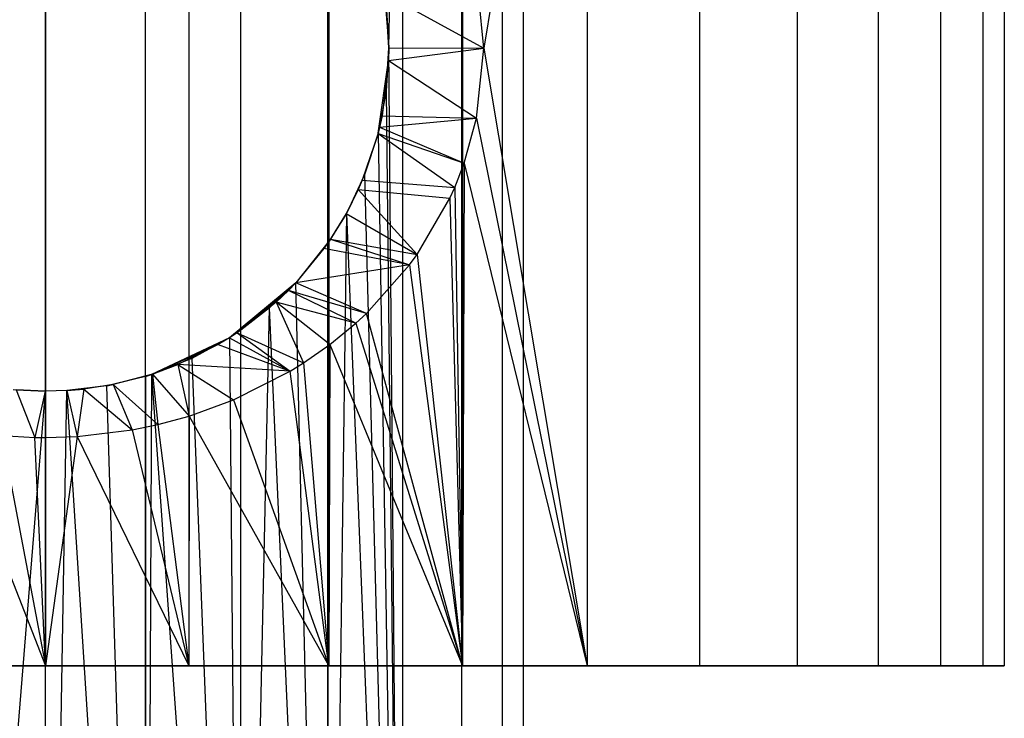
# Model space of a CAD drawing. Extents: x -91 to 91, y -91 to 262.
# Tile 359 of 480: x -0.19 to 6.98, y 33.57 to 38.66. Entities that reach past the tile are written whole.
import ezdxf

# ---------------------------------------------------------------- set-up
doc = ezdxf.new("R2010")
doc.units = 0
doc.header["$LTSCALE"] = 25.4
doc.layers.get('0').update_dxf_attribs({"linetype": 'CONTINUOUS'})

# ---------------------------------------------------------------- blocks, each defined once
blk = doc.blocks.new('ETE0_STL_1')
at = {"color": 0}
for p, q in [((0, 26.95, 16.5), (0, 44.45, 16.5)), ((0, 26.95, 16.5), (0, 44.45, 16.5)), ((0.7277, 26.95, 16.4235), (0.7277, 44.45, 16.4235)), ((0.7277, 26.95, 16.4235), (0.7277, 44.45, 16.4235)), ((1.4236, 26.95, 16.1974), (1.4236, 44.45, 16.1974)), ((1.4236, 26.95, 16.1974), (1.4236, 44.45, 16.1974)), ((2.0572, 26.95, 15.8316), (2.0572, 44.45, 15.8316)), ((2.0572, 26.95, 15.8316), (2.0572, 44.45, 15.8316)), ((2.5, 38.45, 10.5505), (2.601, 44.45, 10.658)), ((2.5, 38.45, 10.5505), (2.601, 44.45, 10.658)), ((2.601, 26.95, 10.658), (2.601, 44.45, 10.658)), ((2.601, 26.95, 15.342), (2.601, 44.45, 15.342)), ((2.601, 26.95, 10.658), (2.601, 44.45, 10.658)), ((2.601, 26.95, 15.342), (2.601, 44.45, 15.342)), ((3.0311, 26.95, 14.75), (3.0311, 44.45, 14.75)), ((3.0311, 26.95, 11.25), (3.0311, 44.45, 11.25)), ((3.0311, 26.95, 11.25), (3.0311, 44.45, 11.25)), ((3.0311, 26.95, 14.75), (3.0311, 44.45, 14.75)), ((3.3287, 26.95, 11.9184), (3.3287, 44.45, 11.9184)), ((3.3287, 26.95, 11.9184), (3.3287, 44.45, 11.9184)), ((3.3287, 26.95, 14.0816), (3.3287, 44.45, 14.0816)), ((3.3287, 26.95, 14.0816), (3.3287, 44.45, 14.0816)), ((3.4808, 26.95, 12.6342), (3.4808, 44.45, 12.6342)), ((3.4808, 26.95, 12.6342), (3.4808, 44.45, 12.6342)), ((3.4808, 26.95, 13.3658), (3.4808, 44.45, 13.3658)), ((3.4808, 26.95, 13.3658), (3.4808, 44.45, 13.3658)), ((0, 42.95, 20), (0, 33.95, 20)), ((0, 42.95, 20), (0, 33.95, 20)), ((1.0433, 42.95, 19.9218), (1.0433, 33.95, 19.9218)), ((1.0433, 42.95, 19.9218), (1.0433, 33.95, 19.9218)), ((2.0633, 42.95, 19.689), (2.0633, 33.95, 19.689)), ((2.0633, 42.95, 19.689), (2.0633, 33.95, 19.689)), ((3.0372, 42.95, 19.3068), (3.0372, 33.95, 19.3068)), ((3.0372, 42.95, 19.3068), (3.0372, 33.95, 19.3068)), ((3.9432, 42.95, 7.2163), (3.1917, 38.4495, 6.77)), ((3.9432, 42.95, 7.2163), (3.1917, 38.4495, 6.77)), ((3.9432, 42.95, 7.2163), (3.9432, 33.95, 7.2163)), ((3.9432, 42.95, 7.2163), (3.9432, 33.95, 7.2163)), ((3.9432, 42.95, 18.7837), (3.9432, 33.95, 18.7837)), ((3.9432, 42.95, 18.7837), (3.9432, 33.95, 18.7837)), ((4.7612, 42.95, 7.8686), (4.7612, 33.95, 7.8686)), ((4.7612, 42.95, 7.8686), (4.7612, 33.95, 7.8686)), ((4.7612, 42.95, 18.1314), (4.7612, 33.95, 18.1314)), ((4.7612, 42.95, 18.1314), (4.7612, 33.95, 18.1314)), ((5.4728, 42.95, 8.6356), (5.4728, 33.95, 8.6356)), ((5.4728, 42.95, 8.6356), (5.4728, 33.95, 8.6356)), ((5.4728, 42.95, 17.3644), (5.4728, 33.95, 17.3644)), ((5.4728, 42.95, 17.3644), (5.4728, 33.95, 17.3644)), ((6.0622, 42.95, 9.5), (6.0622, 33.95, 9.5)), ((6.0622, 42.95, 9.5), (6.0622, 33.95, 9.5)), ((6.0622, 42.95, 16.5), (6.0622, 33.95, 16.5)), ((6.0622, 42.95, 16.5), (6.0622, 33.95, 16.5)), ((6.5161, 42.95, 10.4426), (6.5161, 33.95, 10.4426)), ((6.5161, 42.95, 10.4426), (6.5161, 33.95, 10.4426)), ((6.5161, 42.95, 15.5574), (6.5161, 33.95, 15.5574)), ((6.5161, 42.95, 15.5574), (6.5161, 33.95, 15.5574)), ((6.8245, 42.95, 11.4424), (6.8245, 33.95, 11.4424)), ((6.8245, 42.95, 11.4424), (6.8245, 33.95, 11.4424)), ((6.8245, 42.95, 14.5576), (6.8245, 33.95, 14.5576)), ((6.8245, 42.95, 14.5576), (6.8245, 33.95, 14.5576)), ((6.9804, 42.95, 12.4769), (6.9804, 33.95, 12.4769)), ((6.9804, 42.95, 13.5231), (6.9804, 33.95, 13.5231)), ((6.9804, 42.95, 12.4769), (6.9804, 33.95, 12.4769)), ((6.9804, 42.95, 13.5231), (6.9804, 33.95, 13.5231)), ((3.1917, 38.4495, 6.77), (3.1427, 38.9452, 6.7451)), ((3.1917, 38.4495, 6.77), (3.1427, 38.9452, 6.7451)), ((2.4686, 38.8447, 7.4436), (3.1917, 38.4495, 6.77)), ((2.4686, 38.8447, 7.4436), (2.5, 38.4499, 7.4617)), ((2.4686, 38.8447, 7.4436), (2.5, 38.4499, 7.4617)), ((2.4686, 38.8447, 7.4436), (3.1917, 38.4495, 6.77)), ((2.4799, 38.7662, 10.5302), (2.5, 38.45, 10.5505)), ((2.4799, 38.7662, 10.5302), (2.5, 38.45, 10.5505)), ((2.5, 38.4499, 7.4617), (2.4799, 38.7662, 10.5302)), ((2.5, 38.4499, 7.4617), (2.4799, 38.7662, 10.5302)), ((2.5, 38.45, 10.5505), (2.4801, 38.1352, 10.5304)), ((2.5, 38.45, 10.5505), (2.4801, 38.1352, 10.5304)), ((2.4801, 38.1352, 10.5304), (2.5, 38.4499, 7.4617)), ((2.4801, 38.1352, 10.5304), (2.5, 38.4499, 7.4617)), ((2.5, 38.4499, 7.4617), (2.4983, 38.3578, 7.4607)), ((2.5, 38.4499, 7.4617), (2.4983, 38.3578, 7.4607)), ((2.4983, 38.3578, 7.4607), (3.1917, 38.4495, 6.77)), ((2.4983, 38.3578, 7.4607), (3.1917, 38.4495, 6.77)), ((2.601, 26.95, 10.658), (2.5, 38.45, 10.5505)), ((2.601, 26.95, 10.658), (2.5, 38.45, 10.5505)), ((2.5, 38.45, 10.5505), (2.5, 38.4499, 7.4617)), ((2.5, 38.45, 10.5505), (2.5, 38.4499, 7.4617)), ((2.5, 38.4499, 7.4617), (3.1917, 38.4495, 6.77)), ((2.5, 38.4499, 7.4617), (3.1917, 38.4495, 6.77)), ((3.1392, 37.9378, 6.7434), (3.1917, 38.4495, 6.77)), ((3.1392, 37.9378, 6.7434), (3.1917, 38.4495, 6.77)), ((3.1917, 38.4495, 6.77), (3.9432, 33.95, 7.2163)), ((3.1917, 38.4495, 6.77), (3.9432, 33.95, 7.2163)), ((2.4215, 37.8283, 10.4728), (2.4983, 38.3578, 7.4607)), ((2.4215, 37.8283, 10.4728), (2.4983, 38.3578, 7.4607)), ((2.4983, 38.3578, 7.4607), (2.4505, 37.9549, 7.4332)), ((2.4983, 38.3578, 7.4607), (2.4505, 37.9549, 7.4332)), ((2.4801, 38.1352, 10.5304), (2.4983, 38.3578, 7.4607)), ((2.4801, 38.1352, 10.5304), (2.4983, 38.3578, 7.4607)), ((2.4983, 38.3578, 7.4607), (3.1392, 37.9378, 6.7434)), ((2.4983, 38.3578, 7.4607), (3.1392, 37.9378, 6.7434)), ((2.4801, 38.1352, 10.5304), (2.4215, 37.8283, 10.4728)), ((2.4801, 38.1352, 10.5304), (2.4215, 37.8283, 10.4728)), ((2.4801, 38.1352, 10.5304), (2.601, 26.95, 10.658)), ((2.4801, 38.1352, 10.5304), (2.601, 26.95, 10.658)), ((2.4505, 37.9549, 7.4332), (2.4215, 37.8283, 10.4728)), ((2.4505, 37.9549, 7.4332), (2.4215, 37.8283, 10.4728)), ((2.4505, 37.9549, 7.4332), (2.4327, 37.874, 7.4232)), ((2.4505, 37.9549, 7.4332), (2.4327, 37.874, 7.4232)), ((2.4327, 37.874, 7.4232), (3.1392, 37.9378, 6.7434)), ((2.4327, 37.874, 7.4232), (3.1392, 37.9378, 6.7434)), ((2.4505, 37.9549, 7.4332), (3.1392, 37.9378, 6.7434)), ((2.4505, 37.9549, 7.4332), (3.1392, 37.9378, 6.7434)), ((3.0486, 37.6099, 6.6987), (3.1392, 37.9378, 6.7434)), ((3.0486, 37.6099, 6.6987), (3.1392, 37.9378, 6.7434)), ((3.1392, 37.9378, 6.7434), (3.9432, 33.95, 7.2163)), ((3.1392, 37.9378, 6.7434), (3.9432, 33.95, 7.2163)), ((2.4327, 37.874, 7.4232), (2.4214, 37.828, 7.4168)), ((2.4327, 37.874, 7.4232), (2.4214, 37.828, 7.4168)), ((2.4327, 37.874, 7.4232), (2.4215, 37.8283, 10.4728)), ((2.4327, 37.874, 7.4232), (2.4215, 37.8283, 10.4728)), ((2.4327, 37.874, 7.4232), (3.0486, 37.6099, 6.6987)), ((2.4327, 37.874, 7.4232), (3.0486, 37.6099, 6.6987)), ((2.4214, 37.828, 7.4168), (2.307, 37.4869, 7.3548)), ((2.4214, 37.828, 7.4168), (2.307, 37.4869, 7.3548)), ((2.4215, 37.8283, 10.4728), (2.3233, 37.5269, 10.3824)), ((2.4215, 37.8283, 10.4728), (2.3233, 37.5269, 10.3824)), ((2.4214, 37.828, 7.4168), (2.3233, 37.5269, 10.3824)), ((2.4214, 37.828, 7.4168), (2.3233, 37.5269, 10.3824)), ((2.4214, 37.828, 7.4168), (2.4215, 37.8283, 10.4728)), ((2.4214, 37.828, 7.4168), (2.4215, 37.8283, 10.4728)), ((2.4214, 37.828, 7.4168), (2.9796, 37.433, 6.6658)), ((2.4214, 37.828, 7.4168), (3.0486, 37.6099, 6.6987)), ((2.4214, 37.828, 7.4168), (2.9796, 37.433, 6.6658)), ((2.4214, 37.828, 7.4168), (3.0486, 37.6099, 6.6987)), ((2.4215, 37.8283, 10.4728), (2.601, 26.95, 10.658)), ((2.4215, 37.8283, 10.4728), (2.601, 26.95, 10.658)), ((2.9796, 37.433, 6.6658), (3.0486, 37.6099, 6.6987)), ((2.9796, 37.433, 6.6658), (3.0486, 37.6099, 6.6987)), ((3.0486, 37.6099, 6.6987), (3.0372, 33.95, 6.6932)), ((3.0486, 37.6099, 6.6987), (3.0372, 33.95, 6.6932)), ((3.0486, 37.6099, 6.6987), (3.9432, 33.95, 7.2163)), ((3.0486, 37.6099, 6.6987), (3.9432, 33.95, 7.2163)), ((2.3233, 37.5269, 10.3824), (2.1908, 37.2456, 10.2704)), ((2.3233, 37.5269, 10.3824), (2.1908, 37.2456, 10.2704)), ((2.307, 37.4869, 7.3548), (2.1908, 37.2456, 10.2704)), ((2.307, 37.4869, 7.3548), (2.1908, 37.2456, 10.2704)), ((2.307, 37.4869, 7.3548), (2.277, 37.418, 7.3392)), ((2.307, 37.4869, 7.3548), (2.277, 37.418, 7.3392)), ((2.307, 37.4869, 7.3548), (2.3233, 37.5269, 10.3824)), ((2.307, 37.4869, 7.3548), (2.3233, 37.5269, 10.3824)), ((2.307, 37.4869, 7.3548), (2.9796, 37.433, 6.6658)), ((2.307, 37.4869, 7.3548), (2.9796, 37.433, 6.6658)), ((2.3233, 37.5269, 10.3824), (2.601, 26.95, 10.658)), ((2.3233, 37.5269, 10.3824), (2.601, 26.95, 10.658)), ((2.277, 37.418, 7.3392), (2.1904, 37.245, 7.2953)), ((2.277, 37.418, 7.3392), (2.1904, 37.245, 7.2953)), ((2.277, 37.418, 7.3392), (2.1908, 37.2456, 10.2704)), ((2.277, 37.418, 7.3392), (2.1908, 37.2456, 10.2704)), ((2.277, 37.418, 7.3392), (2.7066, 36.9463, 6.5444)), ((2.277, 37.418, 7.3392), (2.9453, 37.3569, 6.6498)), ((2.277, 37.418, 7.3392), (2.9453, 37.3569, 6.6498)), ((2.277, 37.418, 7.3392), (2.7066, 36.9463, 6.5444)), ((2.9453, 37.3569, 6.6498), (2.9796, 37.433, 6.6658)), ((2.9453, 37.3569, 6.6498), (2.9796, 37.433, 6.6658)), ((2.9796, 37.433, 6.6658), (3.0372, 33.95, 6.6932)), ((2.9796, 37.433, 6.6658), (3.0372, 33.95, 6.6932)), ((2.7066, 36.9463, 6.5444), (2.9453, 37.3569, 6.6498)), ((2.7066, 36.9463, 6.5444), (2.9453, 37.3569, 6.6498)), ((2.9453, 37.3569, 6.6498), (3.0372, 33.95, 6.6932)), ((2.9453, 37.3569, 6.6498), (3.0372, 33.95, 6.6932)), ((2.1908, 37.2456, 10.2704), (2.0572, 26.95, 10.1684)), ((2.1908, 37.2456, 10.2704), (2.0572, 26.95, 10.1684)), ((2.1908, 37.2456, 10.2704), (2.0572, 37.0295, 10.1684)), ((2.1908, 37.2456, 10.2704), (2.0572, 37.0295, 10.1684)), ((2.1904, 37.245, 7.2953), (2.0572, 37.0295, 10.1684)), ((2.1904, 37.245, 7.2953), (2.0572, 37.0295, 10.1684)), ((2.1904, 37.245, 7.2953), (2.0761, 37.0573, 7.2405)), ((2.1904, 37.245, 7.2953), (2.0761, 37.0573, 7.2405)), ((2.1904, 37.245, 7.2953), (2.1908, 37.2456, 10.2704)), ((2.1904, 37.245, 7.2953), (2.1908, 37.2456, 10.2704)), ((2.1904, 37.245, 7.2953), (2.7066, 36.9463, 6.5444)), ((2.1904, 37.245, 7.2953), (2.7066, 36.9463, 6.5444)), ((2.1908, 37.2456, 10.2704), (2.601, 26.95, 10.658)), ((2.1908, 37.2456, 10.2704), (2.601, 26.95, 10.658)), ((2.0761, 37.0573, 7.2405), (1.8224, 36.7386, 10.0119)), ((2.0761, 37.0573, 7.2405), (1.8224, 36.7386, 10.0119)), ((2.0761, 37.0573, 7.2405), (2.0281, 36.9883, 7.2185)), ((2.0761, 37.0573, 7.2405), (2.0281, 36.9883, 7.2185)), ((2.0761, 37.0573, 7.2405), (2.0572, 37.0295, 10.1684)), ((2.0761, 37.0573, 7.2405), (2.0572, 37.0295, 10.1684)), ((2.0761, 37.0573, 7.2405), (2.6505, 36.8694, 6.5212)), ((2.0761, 37.0573, 7.2405), (2.7066, 36.9463, 6.5444)), ((2.0761, 37.0573, 7.2405), (2.7066, 36.9463, 6.5444)), ((2.0761, 37.0573, 7.2405), (2.6505, 36.8694, 6.5212)), ((2.0572, 37.0295, 10.1684), (1.8224, 36.7386, 10.0119)), ((2.0572, 37.0295, 10.1684), (1.8224, 36.7386, 10.0119)), ((2.0281, 36.9883, 7.2185), (1.8224, 36.7386, 10.0119)), ((2.0281, 36.9883, 7.2185), (1.8224, 36.7386, 7.1309)), ((2.0281, 36.9883, 7.2185), (1.8224, 36.7386, 7.1309)), ((2.0281, 36.9883, 7.2185), (1.8224, 36.7386, 10.0119)), ((2.6505, 36.8694, 6.5212), (2.0281, 36.9883, 7.2185)), ((2.6505, 36.8694, 6.5212), (2.0281, 36.9883, 7.2185)), ((2.0572, 37.0295, 10.1684), (2.0572, 26.95, 10.1684)), ((2.0572, 37.0295, 10.1684), (2.0572, 26.95, 10.1684)), ((2.6505, 36.8694, 6.5212), (2.7066, 36.9463, 6.5444)), ((2.6505, 36.8694, 6.5212), (2.7066, 36.9463, 6.5444)), ((2.7066, 36.9463, 6.5444), (3.0372, 33.95, 6.6932)), ((2.7066, 36.9463, 6.5444), (3.0372, 33.95, 6.6932)), ((2.6505, 36.8694, 6.5212), (1.8224, 36.7386, 7.1309)), ((2.6505, 36.8694, 6.5212), (1.8224, 36.7386, 7.1309)), ((2.3365, 36.5171, 6.4015), (2.6505, 36.8694, 6.5212)), ((2.3365, 36.5171, 6.4015), (2.6505, 36.8694, 6.5212)), ((2.6505, 36.8694, 6.5212), (3.0372, 33.95, 6.6932)), ((2.6505, 36.8694, 6.5212), (3.0372, 33.95, 6.6932)), ((1.8224, 36.7386, 7.1309), (1.3403, 36.3396, 9.7668)), ((1.8224, 36.7386, 7.1309), (1.3403, 36.3396, 9.7668)), ((1.8224, 36.7386, 7.1309), (1.4236, 36.3949, 9.8026)), ((1.8224, 36.7386, 7.1309), (1.4236, 36.3949, 9.8026)), ((1.8224, 36.7386, 7.1309), (1.6326, 36.5567, 9.9041)), ((1.8224, 36.7386, 10.0119), (1.6326, 36.5567, 9.9041)), ((1.8224, 36.7386, 7.1309), (1.6326, 36.5567, 9.9041)), ((1.8224, 36.7386, 10.0119), (1.6326, 36.5567, 9.9041)), ((1.8224, 36.7386, 7.1309), (1.7695, 36.6839, 7.1101)), ((1.8224, 36.7386, 7.1309), (1.7695, 36.6839, 7.1101)), ((2.3365, 36.5171, 6.4015), (1.8224, 36.7386, 7.1309)), ((2.0572, 26.95, 10.1684), (1.8224, 36.7386, 10.0119)), ((2.0572, 26.95, 10.1684), (1.8224, 36.7386, 10.0119)), ((1.8224, 36.7386, 7.1309), (1.8224, 36.7386, 10.0119)), ((1.8224, 36.7386, 7.1309), (1.8224, 36.7386, 10.0119)), ((2.3365, 36.5171, 6.4015), (1.8224, 36.7386, 7.1309)), ((1.7695, 36.6839, 7.1101), (1.3403, 36.3396, 9.7668)), ((1.7695, 36.6839, 7.1101), (1.3403, 36.3396, 9.7668)), ((1.7695, 36.6839, 7.1101), (1.6802, 36.5988, 7.0765)), ((1.7695, 36.6839, 7.1101), (1.6802, 36.5988, 7.0765)), ((2.3365, 36.5171, 6.4015), (1.7695, 36.6839, 7.1101)), ((2.259, 36.4456, 6.3745), (1.7695, 36.6839, 7.1101)), ((2.259, 36.4456, 6.3745), (1.7695, 36.6839, 7.1101)), ((2.3365, 36.5171, 6.4015), (1.7695, 36.6839, 7.1101)), ((1.6802, 36.5988, 7.0765), (1.3403, 36.3396, 9.7668)), ((1.6802, 36.5988, 7.0765), (1.3403, 36.3396, 9.7668)), ((1.6802, 36.5988, 7.0765), (1.3956, 36.3758, 6.9821)), ((1.6802, 36.5988, 7.0765), (1.3956, 36.3758, 6.9821)), ((1.4236, 26.95, 9.8026), (1.6326, 36.5567, 9.9041)), ((1.4236, 26.95, 9.8026), (1.6326, 36.5567, 9.9041)), ((1.6326, 36.5567, 9.9041), (1.4236, 36.3949, 9.8026)), ((1.6326, 36.5567, 9.9041), (1.4236, 36.3949, 9.8026)), ((2.0572, 26.95, 10.1684), (1.6326, 36.5567, 9.9041)), ((2.0572, 26.95, 10.1684), (1.6326, 36.5567, 9.9041)), ((2.259, 36.4456, 6.3745), (1.6802, 36.5988, 7.0765)), ((2.0705, 36.2907, 6.3132), (1.6802, 36.5988, 7.0765)), ((2.0705, 36.2907, 6.3132), (1.6802, 36.5988, 7.0765)), ((1.6802, 36.5988, 7.0765), (1.8801, 36.1572, 6.2572)), ((2.259, 36.4456, 6.3745), (1.6802, 36.5988, 7.0765)), ((1.6802, 36.5988, 7.0765), (1.8801, 36.1572, 6.2572)), ((2.259, 36.4456, 6.3745), (2.3365, 36.5171, 6.4015)), ((2.259, 36.4456, 6.3745), (2.3365, 36.5171, 6.4015)), ((3.0372, 33.95, 6.6932), (2.3365, 36.5171, 6.4015)), ((3.0372, 33.95, 6.6932), (2.3365, 36.5171, 6.4015)), ((2.0705, 36.2907, 6.3132), (2.259, 36.4456, 6.3745)), ((2.0705, 36.2907, 6.3132), (2.259, 36.4456, 6.3745)), ((2.259, 36.4456, 6.3745), (3.0372, 33.95, 6.6932)), ((2.259, 36.4456, 6.3745), (3.0372, 33.95, 6.6932)), ((1.3399, 36.3394, 6.9658), (0.7725, 36.0724, 9.5863)), ((1.3399, 36.3394, 6.9658), (0.7725, 36.0724, 9.5863)), ((1.3403, 36.3396, 9.7668), (1.0666, 36.1889, 9.6665)), ((1.3403, 36.3396, 9.7668), (1.0666, 36.1889, 9.6665)), ((1.3399, 36.3394, 6.9658), (1.0666, 36.1889, 9.6665)), ((1.3399, 36.3394, 6.9658), (1.0666, 36.1889, 9.6665)), ((1.3399, 36.3394, 6.9658), (1.2574, 36.2892, 6.943)), ((1.3399, 36.3394, 6.9658), (1.2574, 36.2892, 6.943)), ((1.3956, 36.3758, 6.9821), (1.3399, 36.3394, 6.9658)), ((1.3956, 36.3758, 6.9821), (1.3399, 36.3394, 6.9658)), ((1.3399, 36.3394, 6.9658), (1.3403, 36.3396, 9.7668)), ((1.3399, 36.3394, 6.9658), (1.3403, 36.3396, 9.7668)), ((1.3399, 36.3394, 6.9658), (1.7818, 36.096, 6.2306)), ((1.3399, 36.3394, 6.9658), (1.7818, 36.096, 6.2306)), ((1.4236, 36.3949, 9.8026), (1.3403, 36.3396, 9.7668)), ((1.4236, 36.3949, 9.8026), (1.3403, 36.3396, 9.7668)), ((1.3956, 36.3758, 6.9821), (1.3403, 36.3396, 9.7668)), ((1.3956, 36.3758, 6.9821), (1.3403, 36.3396, 9.7668)), ((1.3403, 36.3396, 9.7668), (1.4236, 26.95, 9.8026)), ((1.3403, 36.3396, 9.7668), (1.4236, 26.95, 9.8026)), ((1.3956, 36.3758, 6.9821), (1.7818, 36.096, 6.2306)), ((1.3956, 36.3758, 6.9821), (1.8801, 36.1572, 6.2572)), ((1.3956, 36.3758, 6.9821), (1.8801, 36.1572, 6.2572)), ((1.3956, 36.3758, 6.9821), (1.7818, 36.096, 6.2306)), ((1.4236, 26.95, 9.8026), (1.4236, 36.3949, 9.8026)), ((1.4236, 26.95, 9.8026), (1.4236, 36.3949, 9.8026)), ((1.2574, 36.2892, 6.943), (0.7725, 36.0724, 9.5863)), ((1.2574, 36.2892, 6.943), (0.7725, 36.0724, 9.5863)), ((1.2574, 36.2892, 6.943), (0.9648, 36.1437, 6.8743)), ((1.2574, 36.2892, 6.943), (0.9648, 36.1437, 6.8743)), ((1.2574, 36.2892, 6.943), (1.7818, 36.096, 6.2306)), ((1.2574, 36.2892, 6.943), (1.7818, 36.096, 6.2306)), ((1.8801, 36.1572, 6.2572), (2.0705, 36.2907, 6.3132)), ((1.8801, 36.1572, 6.2572), (2.0705, 36.2907, 6.3132)), ((2.0705, 36.2907, 6.3132), (2.0633, 33.95, 6.311)), ((2.0705, 36.2907, 6.3132), (2.0633, 33.95, 6.311)), ((2.0705, 36.2907, 6.3132), (3.0372, 33.95, 6.6932)), ((2.0705, 36.2907, 6.3132), (3.0372, 33.95, 6.6932)), ((1.0666, 36.1889, 9.6665), (0.7725, 36.0724, 9.5863)), ((1.0666, 36.1889, 9.6665), (0.7725, 36.0724, 9.5863)), ((0.7725, 36.0724, 9.5863), (0.9648, 36.1437, 6.8743)), ((0.7725, 36.0724, 9.5863), (0.9648, 36.1437, 6.8743)), ((0.9648, 36.1437, 6.8743), (0.7799, 36.0747, 6.8404)), ((0.9648, 36.1437, 6.8743), (0.7799, 36.0747, 6.8404)), ((0.9648, 36.1437, 6.8743), (1.0468, 35.7696, 6.0787)), ((0.9648, 36.1437, 6.8743), (1.3694, 35.8871, 6.1353)), ((0.9648, 36.1437, 6.8743), (1.3694, 35.8871, 6.1353)), ((1.7818, 36.096, 6.2306), (0.9648, 36.1437, 6.8743)), ((0.9648, 36.1437, 6.8743), (1.0468, 35.7696, 6.0787)), ((1.7818, 36.096, 6.2306), (0.9648, 36.1437, 6.8743)), ((1.0666, 36.1889, 9.6665), (1.4236, 26.95, 9.8026)), ((1.0666, 36.1889, 9.6665), (1.4236, 26.95, 9.8026)), ((1.7818, 36.096, 6.2306), (1.8801, 36.1572, 6.2572)), ((1.7818, 36.096, 6.2306), (1.8801, 36.1572, 6.2572)), ((1.8801, 36.1572, 6.2572), (2.0633, 33.95, 6.311)), ((1.8801, 36.1572, 6.2572), (2.0633, 33.95, 6.311)), ((0.4463, 35.9902, 9.5286), (0.7799, 36.0747, 6.8404)), ((0.4463, 35.9902, 9.5286), (0.7799, 36.0747, 6.8404)), ((0.7283, 36.0584, 9.5766), (0.4463, 35.9902, 9.5286)), ((0.7283, 36.0584, 9.5766), (0.4463, 35.9902, 9.5286)), ((0.7799, 36.0747, 6.8404), (0.4943, 35.9994, 6.8025)), ((0.7799, 36.0747, 6.8404), (0.4943, 35.9994, 6.8025)), ((0.7725, 36.0724, 9.5863), (0.7277, 26.95, 9.5765)), ((0.7725, 36.0724, 9.5863), (0.7277, 26.95, 9.5765)), ((0.7283, 36.0584, 9.5766), (0.7277, 26.95, 9.5765)), ((0.7283, 36.0584, 9.5766), (0.7277, 26.95, 9.5765)), ((0.7283, 36.0584, 9.5766), (0.7799, 36.0747, 6.8404)), ((0.7283, 36.0584, 9.5766), (0.7799, 36.0747, 6.8404)), ((0.7725, 36.0724, 9.5863), (0.7283, 36.0584, 9.5766)), ((0.7725, 36.0724, 9.5863), (0.7283, 36.0584, 9.5766)), ((0.7799, 36.0747, 6.8404), (0.7725, 36.0724, 9.5863)), ((0.7799, 36.0747, 6.8404), (0.7725, 36.0724, 9.5863)), ((0.7725, 36.0724, 9.5863), (1.4236, 26.95, 9.8026)), ((0.7725, 36.0724, 9.5863), (1.4236, 26.95, 9.8026)), ((0.7799, 36.0747, 6.8404), (0.818, 35.7074, 6.048)), ((0.7799, 36.0747, 6.8404), (1.0468, 35.7696, 6.0787)), ((0.7799, 36.0747, 6.8404), (1.0468, 35.7696, 6.0787)), ((0.7799, 36.0747, 6.8404), (0.818, 35.7074, 6.048)), ((1.3694, 35.8871, 6.1353), (1.7818, 36.096, 6.2306)), ((1.3694, 35.8871, 6.1353), (1.7818, 36.096, 6.2306)), ((2.0633, 33.95, 6.311), (1.7818, 36.096, 6.2306)), ((2.0633, 33.95, 6.311), (1.7818, 36.096, 6.2306)), ((0.157, 35.9549, 9.5035), (0.4943, 35.9994, 6.8025)), ((0.157, 35.9549, 9.5035), (0.4943, 35.9994, 6.8025)), ((0.4463, 35.9902, 9.5286), (0.157, 35.9549, 9.5035)), ((0.4463, 35.9902, 9.5286), (0.157, 35.9549, 9.5035)), ((0.4943, 35.9994, 6.8025), (0.2792, 35.9656, 6.7852)), ((0.4943, 35.9994, 6.8025), (0.2792, 35.9656, 6.7852)), ((0.4463, 35.9902, 9.5286), (0.4943, 35.9994, 6.8025)), ((0.4463, 35.9902, 9.5286), (0.4943, 35.9994, 6.8025)), ((0.7277, 26.95, 9.5765), (0.4463, 35.9902, 9.5286)), ((0.7277, 26.95, 9.5765), (0.4463, 35.9902, 9.5286)), ((0.4943, 35.9994, 6.8025), (0.6311, 35.6687, 6.0285)), ((0.4943, 35.9994, 6.8025), (0.818, 35.7074, 6.048)), ((0.4943, 35.9994, 6.8025), (0.6311, 35.6687, 6.0285)), ((0.4943, 35.9994, 6.8025), (0.818, 35.7074, 6.048)), ((-0.7277, 26.95, 9.5765), (-0.0001, 35.95, 9.5)), ((-0.7277, 26.95, 9.5765), (-0.0001, 35.95, 9.5)), ((-0.0001, 35.95, 9.5), (-0.2355, 35.9611, 9.5079)), ((-0.0001, 35.95, 9.5), (-0.2355, 35.9611, 9.5079)), ((-0.2139, 35.9592, 6.7819), (-0.0779, 35.6135, 6.0004)), ((-0.2139, 35.9592, 6.7819), (-0.0001, 35.95, 9.5)), ((-0.0004, 35.95, 6.7772), (-0.2139, 35.9592, 6.7819)), ((-0.2139, 35.9592, 6.7819), (-0.0001, 35.95, 9.5)), ((-0.2139, 35.9592, 6.7819), (-0.0779, 35.6135, 6.0004)), ((-0.0004, 35.95, 6.7772), (-0.2139, 35.9592, 6.7819)), ((-0.0004, 35.95, 6.7772), (-0.0779, 35.6135, 6.0004)), ((-0.0004, 35.95, 6.7772), (-0.0779, 35.6135, 6.0004)), ((0.157, 35.9549, 6.7797), (-0.0004, 35.95, 6.7772)), ((0.157, 35.9549, 6.7797), (-0.0004, 35.95, 6.7772)), ((-0.0004, 35.95, 6.7772), (0.0001, 35.6127, 6)), ((-0.0004, 35.95, 6.7772), (-0.0001, 35.95, 9.5)), ((-0.0004, 35.95, 6.7772), (0.0001, 35.6127, 6)), ((-0.0004, 35.95, 6.7772), (-0.0001, 35.95, 9.5)), ((0.157, 35.9549, 9.5035), (-0.0001, 35.95, 9.5)), ((0.157, 35.9549, 9.5035), (-0.0001, 35.95, 9.5)), ((0, 26.95, 9.5), (-0.0001, 35.95, 9.5)), ((0, 26.95, 9.5), (-0.0001, 35.95, 9.5)), ((0, 26.95, 9.5), (0.157, 35.9549, 9.5035)), ((0, 26.95, 9.5), (0.157, 35.9549, 9.5035)), ((0.157, 35.9549, 9.5035), (0.2792, 35.9656, 6.7852)), ((0.2792, 35.9656, 6.7852), (0.157, 35.9549, 6.7797)), ((0.157, 35.9549, 9.5035), (0.2792, 35.9656, 6.7852)), ((0.2792, 35.9656, 6.7852), (0.157, 35.9549, 6.7797)), ((0.7277, 26.95, 9.5765), (0.157, 35.9549, 9.5035)), ((0.7277, 26.95, 9.5765), (0.157, 35.9549, 9.5035)), ((0.157, 35.9549, 9.5035), (0.157, 35.9549, 6.7797)), ((0.157, 35.9549, 9.5035), (0.157, 35.9549, 6.7797)), ((0.157, 35.9549, 6.7797), (0.2318, 35.6202, 6.0038)), ((0.157, 35.9549, 6.7797), (0.2318, 35.6202, 6.0038)), ((0.2792, 35.9656, 6.7852), (0.2318, 35.6202, 6.0038)), ((0.2792, 35.9656, 6.7852), (0.2318, 35.6202, 6.0038)), ((0.2792, 35.9656, 6.7852), (0.6311, 35.6687, 6.0285)), ((0.2792, 35.9656, 6.7852), (0.6311, 35.6687, 6.0285)), ((1.0468, 35.7696, 6.0787), (1.3694, 35.8871, 6.1353)), ((1.0468, 35.7696, 6.0787), (1.3694, 35.8871, 6.1353)), ((1.3694, 35.8871, 6.1353), (2.0633, 33.95, 6.311)), ((1.3694, 35.8871, 6.1353), (2.0633, 33.95, 6.311)), ((0.818, 35.7074, 6.048), (1.0468, 35.7696, 6.0787)), ((0.818, 35.7074, 6.048), (1.0468, 35.7696, 6.0787)), ((1.0468, 35.7696, 6.0787), (1.0433, 33.95, 6.0782)), ((1.0468, 35.7696, 6.0787), (1.0433, 33.95, 6.0782)), ((1.0468, 35.7696, 6.0787), (2.0633, 33.95, 6.311)), ((1.0468, 35.7696, 6.0787), (2.0633, 33.95, 6.311)), ((0.6311, 35.6687, 6.0285), (0.818, 35.7074, 6.048)), ((0.6311, 35.6687, 6.0285), (0.818, 35.7074, 6.048)), ((0.818, 35.7074, 6.048), (1.0433, 33.95, 6.0782)), ((0.818, 35.7074, 6.048), (1.0433, 33.95, 6.0782)), ((-0.6735, 35.6766, 6.0325), (0, 33.95, 6)), ((-0.6735, 35.6766, 6.0325), (0, 33.95, 6)), ((-0.317, 35.6267, 6.0072), (0, 33.95, 6)), ((-0.317, 35.6267, 6.0072), (0, 33.95, 6)), ((-0.317, 35.6267, 6.0072), (-0.0779, 35.6135, 6.0004)), ((-0.317, 35.6267, 6.0072), (-0.0779, 35.6135, 6.0004)), ((0.2318, 35.6202, 6.0038), (0.6311, 35.6687, 6.0285)), ((0.2318, 35.6202, 6.0038), (0.6311, 35.6687, 6.0285)), ((0.6311, 35.6687, 6.0285), (1.0433, 33.95, 6.0782)), ((0.6311, 35.6687, 6.0285), (1.0433, 33.95, 6.0782)), ((-0.0779, 35.6135, 6.0004), (0.0001, 35.6127, 6)), ((0, 33.95, 6), (-0.0779, 35.6135, 6.0004)), ((0, 33.95, 6), (-0.0779, 35.6135, 6.0004)), ((-0.0779, 35.6135, 6.0004), (0.0001, 35.6127, 6)), ((0.2318, 35.6202, 6.0038), (0, 33.95, 6)), ((0.2318, 35.6202, 6.0038), (0, 33.95, 6)), ((0.0001, 35.6127, 6), (0, 33.95, 6)), ((0.0001, 35.6127, 6), (0, 33.95, 6)), ((0.0001, 35.6127, 6), (0.2318, 35.6202, 6.0038)), ((0.0001, 35.6127, 6), (0.2318, 35.6202, 6.0038)), ((0.2318, 35.6202, 6.0038), (1.0433, 33.95, 6.0782)), ((0.2318, 35.6202, 6.0038), (1.0433, 33.95, 6.0782)), ((-1.0433, 33.95, 6.0782), (0, 33.95, 6)), ((0, 33.95, 20), (-1.0433, 33.95, 19.9218)), ((-1.0433, 33.95, 6.0782), (0, 33.95, 6)), ((0, 33.95, 20), (-1.0433, 33.95, 19.9218)), ((-0.8901, 33.95, 17.9049), (0, 33.95, 17.985)), ((0.4469, 33.95, 8.0351), (-0.4469, 33.95, 8.0351)), ((0, 33.95, 6), (1.0433, 33.95, 6.0782)), ((1.0433, 33.95, 19.9218), (0, 33.95, 20)), ((0, 33.95, 17.985), (0.8901, 33.95, 17.9049)), ((0, 33.95, 6), (1.0433, 33.95, 6.0782)), ((1.0433, 33.95, 19.9218), (0, 33.95, 20)), ((1.3262, 33.95, 8.1946), (0.4469, 33.95, 8.0351)), ((0.8901, 33.95, 17.9049), (1.7516, 33.95, 17.6671)), ((1.0433, 33.95, 6.0782), (2.0633, 33.95, 6.311)), ((2.0633, 33.95, 19.689), (1.0433, 33.95, 19.9218)), ((1.0433, 33.95, 6.0782), (2.0633, 33.95, 6.311)), ((2.0633, 33.95, 19.689), (1.0433, 33.95, 19.9218)), ((2.1629, 33.95, 8.5087), (1.3262, 33.95, 8.1946)), ((1.7516, 33.95, 17.6671), (2.5568, 33.95, 17.2794)), ((2.0633, 33.95, 6.311), (3.0372, 33.95, 6.6932)), ((3.0372, 33.95, 19.3068), (2.0633, 33.95, 19.689)), ((2.0633, 33.95, 6.311), (3.0372, 33.95, 6.6932)), ((3.0372, 33.95, 19.3068), (2.0633, 33.95, 19.689)), ((2.9301, 33.95, 8.9671), (2.1629, 33.95, 8.5087)), ((2.5568, 33.95, 17.2794), (3.2798, 33.95, 16.7541)), ((3.6031, 33.95, 9.5551), (2.9301, 33.95, 8.9671)), ((3.0372, 33.95, 6.6932), (3.9432, 33.95, 7.2163)), ((3.9432, 33.95, 18.7837), (3.0372, 33.95, 19.3068)), ((3.0372, 33.95, 6.6932), (3.9432, 33.95, 7.2163)), ((3.9432, 33.95, 18.7837), (3.0372, 33.95, 19.3068)), ((3.2798, 33.95, 16.7541), (3.8974, 33.95, 16.1081)), ((4.1603, 33.95, 10.2538), (3.6031, 33.95, 9.5551)), ((3.8974, 33.95, 16.1081), (4.3898, 33.95, 15.3622)), ((3.9432, 33.95, 7.2163), (4.7612, 33.95, 7.8686)), ((4.7612, 33.95, 18.1314), (3.9432, 33.95, 18.7837)), ((3.9432, 33.95, 7.2163), (4.7612, 33.95, 7.8686)), ((4.7612, 33.95, 18.1314), (3.9432, 33.95, 18.7837)), ((4.5838, 33.95, 11.0408), (4.1603, 33.95, 10.2538)), ((4.3898, 33.95, 15.3622), (4.741, 33.95, 14.5405)), ((4.86, 33.95, 11.8907), (4.5838, 33.95, 11.0408)), ((4.741, 33.95, 14.5405), (4.9399, 33.95, 13.6692)), ((4.7612, 33.95, 7.8686), (5.4728, 33.95, 8.6356)), ((5.4728, 33.95, 17.3644), (4.7612, 33.95, 18.1314)), ((4.7612, 33.95, 7.8686), (5.4728, 33.95, 8.6356)), ((5.4728, 33.95, 17.3644), (4.7612, 33.95, 18.1314)), ((4.98, 33.95, 12.7763), (4.86, 33.95, 11.8907)), ((4.9399, 33.95, 13.6692), (4.98, 33.95, 12.7763)), ((5.4728, 33.95, 8.6356), (6.0622, 33.95, 9.5)), ((6.0622, 33.95, 16.5), (5.4728, 33.95, 17.3644)), ((5.4728, 33.95, 8.6356), (6.0622, 33.95, 9.5)), ((6.0622, 33.95, 16.5), (5.4728, 33.95, 17.3644)), ((6.0622, 33.95, 9.5), (6.5161, 33.95, 10.4426)), ((6.5161, 33.95, 15.5574), (6.0622, 33.95, 16.5)), ((6.0622, 33.95, 9.5), (6.5161, 33.95, 10.4426)), ((6.5161, 33.95, 15.5574), (6.0622, 33.95, 16.5)), ((6.5161, 33.95, 10.4426), (6.8245, 33.95, 11.4424)), ((6.8245, 33.95, 14.5576), (6.5161, 33.95, 15.5574)), ((6.5161, 33.95, 10.4426), (6.8245, 33.95, 11.4424)), ((6.8245, 33.95, 14.5576), (6.5161, 33.95, 15.5574)), ((6.8245, 33.95, 11.4424), (6.9804, 33.95, 12.4769)), ((6.9804, 33.95, 13.5231), (6.8245, 33.95, 14.5576)), ((6.8245, 33.95, 11.4424), (6.9804, 33.95, 12.4769)), ((6.9804, 33.95, 13.5231), (6.8245, 33.95, 14.5576)), ((6.9804, 33.95, 12.4769), (6.9804, 33.95, 13.5231)), ((6.9804, 33.95, 12.4769), (6.9804, 33.95, 13.5231))]:
    blk.add_line(p, q, dxfattribs=at)

msp = doc.modelspace()

# ---------------------------------------------------------------- block references
at = {"color": 253}
msp.add_blockref('ETE0_STL_1', (0, 0), dxfattribs=at)

doc.saveas('drawing.dxf')
